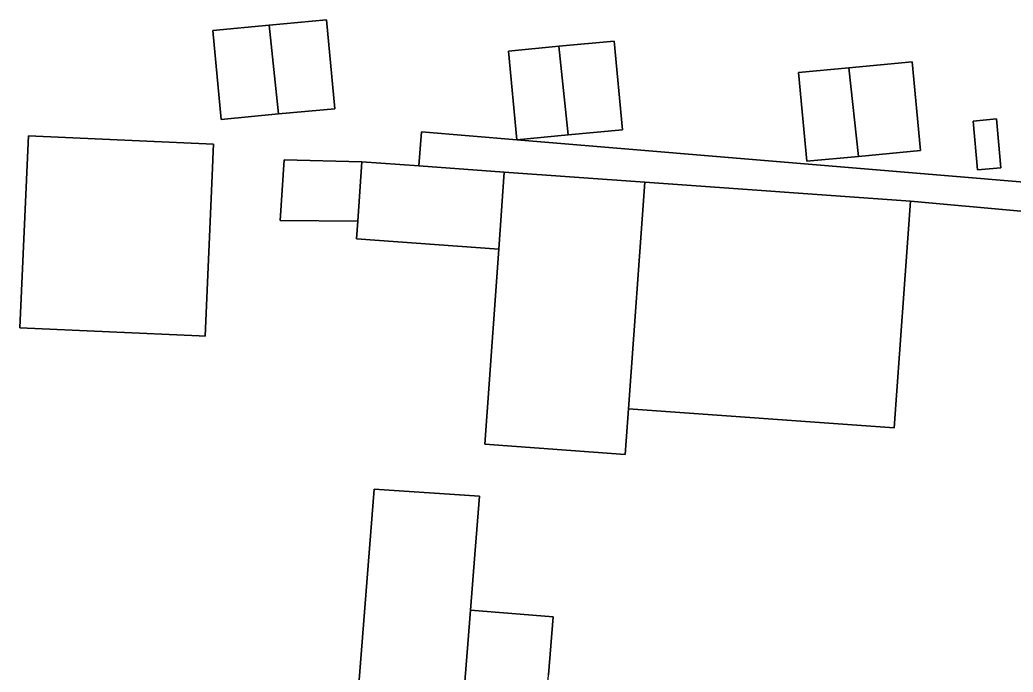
# Model space of a CAD drawing. Extents: x 160023 to 161302, y 384750 to 385707.
# Drawn here: x 161080.2 to 161119.79, y 384907.71 to 384933.69 of the extents above; entities that cross this region are included whole.
import ezdxf

# ---------------------------------------------------------------- set-up
doc = ezdxf.new("R2010")
doc.units = 0
for name, color, linetype in [('IMGEO_Erf', 7, 'Continuous'), ('IMGEO_Pand', 7, 'Continuous'), ('IMGEO_Voetpad_open', 7, 'Continuous')]:
    doc.layers.add(name, color=color, linetype=linetype)

msp = doc.modelspace()

# ---------------------------------------------------------------- linework, layer by layer
at = {"layer": 'IMGEO_Erf'}
for points in [[(161087.891, 384933.262), (161090.134, 384933.473), (161092.428, 384933.688), (161092.76, 384930.152), (161090.509, 384929.94), (161088.223, 384929.725)], [(161100.012, 384928.911), (161099.679, 384932.447), (161101.683, 384932.636), (161103.892, 384932.843), (161104.224, 384929.308), (161102.059, 384929.104)], [(161111.235, 384931.594), (161113.249, 384931.784), (161115.772, 384932.021), (161116.104, 384928.484), (161113.627, 384928.252), (161111.567, 384928.058)], [(161118.197, 384929.66), (161119.132, 384929.743), (161119.306, 384927.799), (161118.371, 384927.715)], [(161080.532, 384928.785), (161080.544, 384929.065), (161087.924, 384928.735), (161087.912, 384928.455), (161087.882, 384927.791), (161087.583, 384921.09), (161087.354, 384921.1), (161080.203, 384921.42)]]:
    msp.add_lwpolyline(points, close=True, dxfattribs=at)
for points in [[(161129.33, 384925.236), (161115.704, 384926.465), (161115.057, 384917.442), (161104.466, 384918.201), (161104.336, 384916.383), (161098.732, 384916.785), (161098.824, 384918.076), (161099.289, 384924.556), (161093.617, 384924.962), (161093.668, 384925.674), (161090.58, 384925.701), (161090.744, 384928.117), (161093.837, 384928.032), (161096.101, 384927.87), (161096.214, 384929.228), (161100.012, 384928.911), (161125.015, 384926.824)], [(161093.074, 384899.136), (161094.326, 384914.993), (161098.524, 384914.72), (161098.34, 384912.401), (161098.163, 384910.179), (161101.461, 384909.917), (161101.278, 384907.608)]]:
    msp.add_lwpolyline(points, dxfattribs=at)
at = {"layer": 'IMGEO_Pand'}
for points in [[(161087.891, 384933.262), (161088.223, 384929.725), (161090.509, 384929.94), (161090.134, 384933.473)], [(161092.76, 384930.152), (161092.428, 384933.688), (161090.134, 384933.473), (161090.509, 384929.94)], [(161099.679, 384932.447), (161100.012, 384928.911), (161102.059, 384929.104), (161101.683, 384932.636)], [(161101.683, 384932.636), (161102.059, 384929.104), (161104.224, 384929.308), (161103.892, 384932.843)], [(161111.235, 384931.594), (161111.567, 384928.058), (161113.627, 384928.252), (161113.249, 384931.784)], [(161116.104, 384928.484), (161115.772, 384932.021), (161113.249, 384931.784), (161113.627, 384928.252)], [(161118.197, 384929.66), (161118.371, 384927.715), (161119.306, 384927.799), (161119.132, 384929.743)], [(161080.544, 384929.065), (161080.532, 384928.785), (161080.203, 384921.42), (161087.354, 384921.1), (161087.583, 384921.09), (161087.882, 384927.791), (161087.912, 384928.455), (161087.924, 384928.735)], [(161093.837, 384928.032), (161090.744, 384928.117), (161090.58, 384925.701), (161093.668, 384925.674)], [(161099.509, 384927.626), (161096.101, 384927.87), (161093.837, 384928.032), (161093.668, 384925.674), (161093.617, 384924.962), (161099.289, 384924.556)], [(161105.113, 384927.224), (161099.509, 384927.626), (161099.289, 384924.556), (161098.824, 384918.076), (161098.732, 384916.785), (161104.336, 384916.383), (161104.466, 384918.201)], [(161115.704, 384926.465), (161105.113, 384927.224), (161104.466, 384918.201), (161115.057, 384917.442)], [(161097.599, 384903.076), (161097.618, 384903.31), (161098.163, 384910.179), (161098.34, 384912.401), (161098.524, 384914.72), (161094.326, 384914.993), (161093.074, 384899.136), (161094.199, 384899.013), (161093.592, 384893.442), (161091.205, 384893.683), (161090.884, 384890.795), (161090.332, 384885.825), (161095.66, 384885.242), (161097.139, 384898.752)], [(161098.163, 384910.179), (161097.618, 384903.31), (161102.293, 384902.939), (161102.614, 384906.978), (161101.236, 384907.088), (161101.278, 384907.608), (161101.461, 384909.917)]]:
    msp.add_lwpolyline(points, close=True, dxfattribs=at)
at = {"layer": 'IMGEO_Voetpad_open'}
msp.add_lwpolyline([(161153.845, 384927.859), (161153.625, 384929.861), (161144.242, 384928.865), (161139.27, 384928.337), (161135.209, 384927.906), (161125.015, 384926.824), (161100.012, 384928.911), (161096.214, 384929.228), (161096.101, 384927.87), (161099.509, 384927.626), (161105.113, 384927.224), (161115.704, 384926.465), (161129.33, 384925.236), (161139.876, 384926.348)], close=True, dxfattribs=at)

doc.saveas('drawing.dxf')
